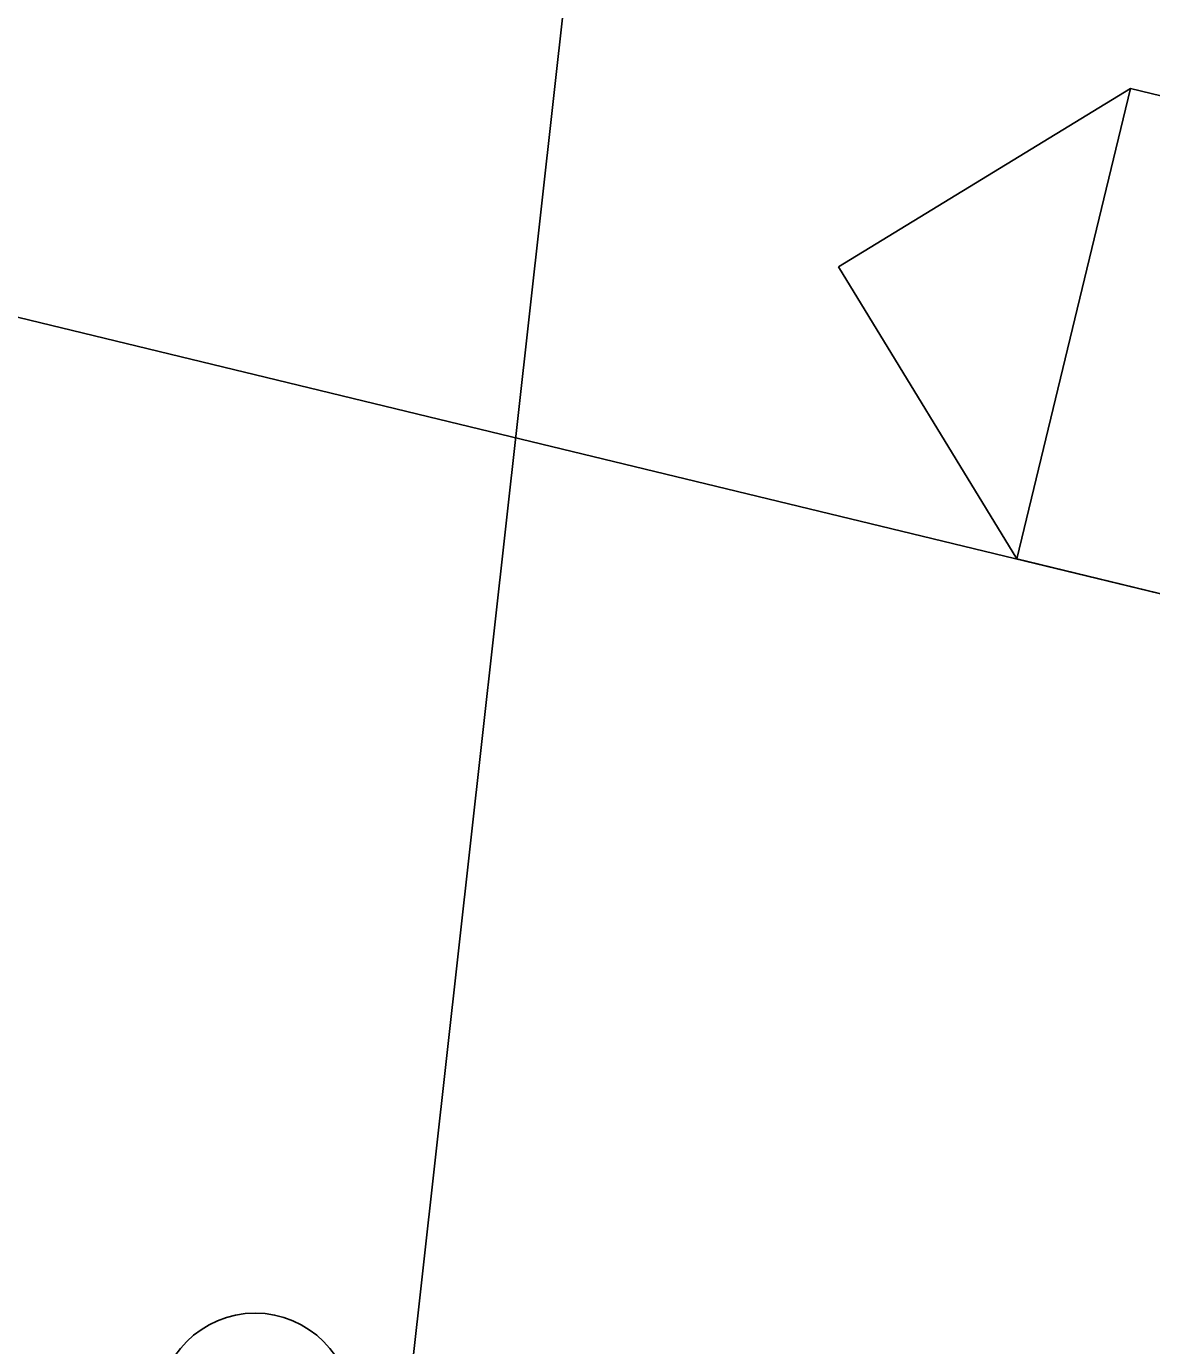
# Model space of a CAD drawing. Extents: x -7483133 to -743169, y -11317770 to -1127091.
# Drawn here: x -747602.715 to -747599.808, y -1131706.385 to -1131702.976 of the extents above; entities that cross this region are included whole.
import ezdxf

# ---------------------------------------------------------------- set-up
doc = ezdxf.new("R2010")
doc.units = 0
for name, color, linetype in [('_Zabezpečovací zařízení', 7, 'Continuous'), ('Hranice parcel', 7, 'Continuous'), ('OSA_KOLEJ', 7, 'Continuous'), ('SMEROVE_A_VYSKOVE_VYROVNANI', 7, 'Continuous'), ('TRATIVOD', 7, 'Continuous'), ('Vrstva 53', 7, 'Continuous')]:
    doc.layers.add(name, color=color, linetype=linetype)

msp = doc.modelspace()

# ---------------------------------------------------------------- linework, layer by layer
at = {"layer": '_Zabezpečovací zařízení'}
for p, q in [((-747600.6174, -1131703.5975), (-747599.8629, -1131703.137)), ((-747599.8629, -1131703.137), (-747600.1569, -1131704.352)), ((-747598.648, -1131703.431), (-747599.8629, -1131703.137)), ((-747600.1569, -1131704.352), (-747600.6174, -1131703.5975)), ((-747600.1569, -1131704.352), (-747598.942, -1131704.646))]:
    msp.add_line(p, q, dxfattribs=at)
at = {"layer": 'Hranice parcel'}
msp.add_line((-747600.45, -1131695.05), (-747601.8, -1131707.17), dxfattribs=at)
at = {"layer": 'OSA_KOLEJ'}
msp.add_lwpolyline([(-747601.6502, -1131703.9906), (-747586.6822, -1131707.6128)], dxfattribs=at)
at = {"layer": 'SMEROVE_A_VYSKOVE_VYROVNANI'}
msp.add_lwpolyline([(-747648.5112, -1131692.6503), (-747601.6502, -1131703.9906)], dxfattribs=at)
at = {"layer": 'TRATIVOD'}
msp.add_circle((-747602.1242, -1131706.5509), 0.25, dxfattribs=at)
at = {"layer": 'Vrstva 53'}
msp.add_lwpolyline([(-747953.56, -1131610.11), (-747915.42, -1131619.45), (-747897.61, -1131623.76), (-747844.03, -1131636.81), (-747806.67, -1131645.86), (-747772.35, -1131654.05), (-747751.97, -1131658.69), (-747733.77, -1131662.83), (-747698.69, -1131671.28), (-747680.04, -1131675.66), (-747660.92, -1131680.14), (-747626.3, -1131689.08), (-747600.45, -1131695.05), (-747601.8, -1131707.17)], dxfattribs=at)

doc.saveas('drawing.dxf')
